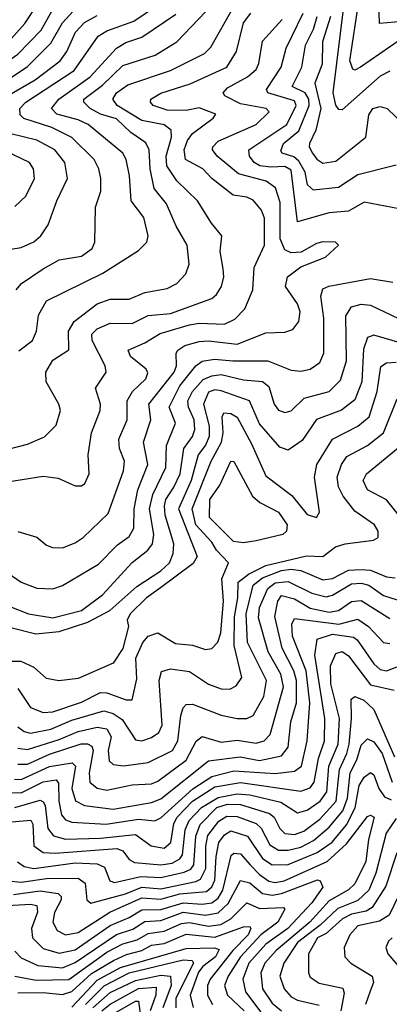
# Model space of a CAD drawing. Extents: x 1308313 to 1441400, y 959662 to 1036319.
# Tile 506 of 656: x 1392261 to 1393424, y 981966 to 985065. Entities that reach past the tile are written whole.
import ezdxf

# ---------------------------------------------------------------- set-up
doc = ezdxf.new("R2010")
doc.units = 0

msp = doc.modelspace()

# ---------------------------------------------------------------- linework, layer by layer
at = {"layer": '0CON10XD'}
for points in [[(1393465, 985059.4), (1393392.7, 985052.7), (1393388.6, 985195)], [(1392225, 983713.2), (1392285, 983728.4), (1392338.3, 983751.7), (1392375, 983788.6), (1392389.3, 983835), (1392384.1, 983855), (1392343.7, 983925), (1392342.9, 983955), (1392365, 983993.1), (1392415, 984025.8), (1392414.7, 984085), (1392432.6, 984115), (1392505, 984170.2), (1392545, 984184.8), (1392605, 984184.8), (1392655, 984206.1), (1392725, 984219), (1392755.5, 984234.5), (1392783.8, 984265), (1392793.8, 984295), (1392788, 984355), (1392752.9, 984415), (1392722.2, 984485), (1392684, 984534), (1392671, 984595), (1392668.1, 984655), (1392657.2, 984677.2), (1392610.2, 984710.2), (1392565, 984752.5), (1392515, 984767.9), (1392483, 984785), (1392462.1, 984805), (1392462.2, 984815), (1392520.8, 984859.2), (1392585, 984920.3), (1392687.1, 984953), (1392755.1, 984994.9), (1392915, 985163.4)], [(1390892.1, 984622.1), (1390935, 984624.1), (1391015, 984634.1), (1391095, 984636), (1391177.5, 984655), (1391212.4, 984685), (1391283.6, 984796.4), (1391315, 984815.8), (1391375, 984821.6), (1391395, 984830.2), (1391445, 984893.3), (1391465, 984893.3), (1391525, 984869.2), (1391595, 984862.4), (1391665, 984841.6), (1391815, 984823), (1391915, 984827), (1392025, 984860.4), (1392215.6, 984985), (1392277.2, 985052.8), (1392317.6, 985115)], [(1391986.4, 984496.4), (1392075, 984497.7), (1392105, 984503.6), (1392167.3, 984535), (1392180.9, 984555), (1392180.5, 984565), (1392097.5, 984615), (1391975, 984646), (1391933.1, 984693.1), (1391933.3, 984725), (1391949.2, 984750.8), (1391981.2, 984778.8), (1392065, 984816.6), (1392115, 984858.8), (1392255, 984956.1), (1392328.2, 985031.8), (1392371.8, 985108.2)], [(1392135, 983596.2), (1392335, 983628.4), (1392382.3, 983622.3), (1392435, 983598.1), (1392455, 983598.1), (1392465.6, 983605), (1392479.2, 983635), (1392475.9, 983695), (1392486.7, 983765), (1392514.1, 983835), (1392514.7, 983855), (1392499.5, 983905), (1392533.2, 983955), (1392529.4, 983975), (1392488.4, 984055), (1392487.6, 984075), (1392505, 984092.3), (1392545, 984109.6), (1392615, 984108.9), (1392665, 984133.6), (1392735, 984140.3), (1392865, 984187.8), (1392880.4, 984199.6), (1392895.3, 984225), (1392902.8, 984255), (1392900.6, 984280.6), (1392891.4, 984335), (1392896.9, 984385), (1392864.1, 984424.1), (1392820, 984495), (1392755, 984558.1), (1392724.1, 984605), (1392721.7, 984635), (1392738.1, 984695), (1392737.6, 984717.6), (1392715, 984733.7), (1392645, 984747.6), (1392567.6, 984795), (1392553.9, 984815), (1392565.2, 984835), (1392600.6, 984859.4), (1392735.6, 984904.4), (1392841.9, 984958.1), (1392861.8, 984978.2), (1392934.2, 985105.8)], [(1392249.3, 984215), (1392266.1, 984235), (1392335, 984281.1), (1392385, 984309.1), (1392455, 984320.2), (1392489.1, 984345), (1392496.7, 984365), (1392499.6, 984475), (1392515.8, 984525), (1392515.8, 984565), (1392509.7, 984595), (1392495.3, 984625), (1392425, 984694.4), (1392362.2, 984725), (1392273.3, 984753.3), (1392262.4, 984765), (1392261.1, 984785), (1392280.3, 984805), (1392432.1, 984905), (1392507.4, 985012.6), (1392535, 985029.5), (1392620.2, 985059.8), (1392697.7, 985112.3)], [(1393425, 984903.1), (1393395, 984886.9), (1393275, 984781.2), (1393265, 984782.5), (1393255.9, 984795.9), (1393246.8, 984835), (1393281.3, 985115)], [(1393455, 984999.3), (1393333.3, 984915), (1393315, 984905.8), (1393309, 984909), (1393299.4, 984935), (1393327.6, 985122.4)], [(1392151.4, 984828.6), (1392285, 984917.9), (1392358.8, 984991.2), (1392395.2, 985055), (1392428.7, 985091.3)], [(1392222.8, 984825), (1392309.6, 984875), (1392387.9, 984935), (1392409.4, 984965), (1392436.2, 985025), (1392464.5, 985055.5), (1392505, 985078.4)], [(1392225, 983322.8), (1392265.5, 983295), (1392315, 983275.3), (1392365, 983273.2), (1392395, 983284.2), (1392509, 983351), (1392568.2, 983411.8), (1392605, 983437.8), (1392620.2, 983465), (1392621, 983525), (1392633, 983585), (1392664.3, 983665), (1392650.2, 983735), (1392673.4, 983805), (1392667, 983855), (1392746.3, 983955), (1392754.4, 983975), (1392753, 984015), (1392757.9, 984025), (1392780.4, 984039.6), (1392825, 984051.9), (1392855, 984054.3), (1392945, 984043.6), (1393035, 984079.2), (1393095, 984080.9), (1393120.5, 984089.5), (1393139.1, 984115), (1393142.8, 984145), (1393135, 984170.9), (1393097.5, 984225), (1393103.8, 984255), (1393145, 984286.6), (1393223.1, 984316.9), (1393264, 984355), (1393254.3, 984364.3), (1393215, 984365.7), (1393195, 984360.9), (1393146.3, 984333.6), (1393115, 984330.9), (1393095, 984340.2), (1393080.2, 984375), (1393079.9, 984489.9), (1393065.6, 984535.6), (1393036.3, 984556.3), (1392949.5, 984579.5), (1392882.6, 984635), (1392867.9, 984655), (1392868.1, 984665), (1392885, 984682.4), (1393004.7, 984735), (1393045.5, 984775), (1393036, 984785), (1392955, 984800), (1392906.7, 984825), (1392901.5, 984835), (1392915, 984850.2), (1392977.8, 984885), (1393005, 984907.9), (1393013.4, 984926.6), (1393025, 984996.9), (1393086.3, 985065)], [(1392255, 983454.5), (1392315, 983436.7), (1392345, 983411.4), (1392363.8, 983403.8), (1392395, 983402.9), (1392435, 983418.4), (1392460.4, 983435), (1392538.9, 983511.1), (1392587.6, 983645), (1392590.4, 983675), (1392574.8, 983715), (1392573, 983745), (1392598.4, 983805), (1392599, 983865), (1392615.7, 983894.3), (1392658, 983935), (1392663.8, 983953.8), (1392658.5, 983965), (1392609.6, 984005), (1392602.1, 984025), (1392655, 984047.9), (1392702.5, 984077.5), (1392795.5, 984104.5), (1392825, 984109.3), (1392905, 984107), (1392937.4, 984122.6), (1392968.8, 984155), (1392994.6, 984214.6), (1392998.6, 984285), (1393031.5, 984355), (1393030.6, 984440.6), (1393021.6, 984465), (1392995, 984496.7), (1392975, 984506.3), (1392932.4, 984512.4), (1392865.8, 984565), (1392837.5, 984595), (1392782, 984625), (1392778.5, 984655), (1392788.4, 984685), (1392805, 984707), (1392869.1, 984755), (1392877.5, 984767.5), (1392825, 984787.1), (1392785, 984778.6), (1392725, 984779.6), (1392680.9, 984795), (1392672.7, 984805), (1392673.5, 984815), (1392705, 984833.5), (1392797.1, 984862.9), (1392912.8, 984915), (1392943, 984965), (1392965.1, 985054.9), (1392987.8, 985085)], [(1392257.8, 984022.2), (1392301, 984055), (1392313.4, 984085), (1392320.3, 984135), (1392345, 984180), (1392522.8, 984267.2), (1392635, 984338.5), (1392661.1, 984365), (1392664.6, 984385), (1392651.8, 984441.8), (1392611.3, 984495), (1392606.2, 984573.8), (1392596, 984625), (1392585.2, 984645), (1392475.9, 984735), (1392445, 984750), (1392377.9, 984767.9), (1392360.8, 984785), (1392383.7, 984815), (1392482.8, 984885), (1392564.9, 984975.1), (1392595, 984993.2), (1392645, 985009.3), (1392751.7, 985081.7)], [(1393455, 984469.6), (1393345, 984490.2), (1393295, 984462.5), (1393235, 984456.8), (1393135, 984428.2), (1393115, 984590.8), (1393095, 984602.5), (1393050.9, 984600.9), (1393016.4, 984605), (1392998.6, 984615), (1392983.5, 984635), (1392982, 984655), (1393100.8, 984735), (1393130.2, 984795), (1393125, 984809.1), (1393041.5, 984835), (1393037.1, 984845), (1393083.9, 984915), (1393099.7, 984975), (1393152.5, 985085)], [(1393445, 984607.1), (1393325, 984576.6), (1393263.6, 984536.4), (1393185, 984528), (1393166.2, 984545), (1393159.5, 984585), (1393139, 984619), (1393123.1, 984633.1), (1393086.8, 984645), (1393082, 984652), (1393090.5, 984675), (1393139.1, 984715), (1393171.6, 984795), (1393170.8, 984815), (1393158.9, 984835), (1393118, 984855), (1393149, 984915), (1393159.7, 984985), (1393185.2, 985034.8), (1393196.8, 985075)], [(1393238.9, 985075), (1393213.9, 984995), (1393212.5, 984925), (1393189.5, 984865), (1393208, 984785), (1393192.5, 984717.5), (1393172.5, 984675), (1393171.2, 984665), (1393182.2, 984645), (1393196.1, 984626.1), (1393215, 984613.6), (1393255, 984620), (1393350.3, 984695), (1393359.7, 984765), (1393371.5, 984785), (1393395, 984791.9), (1393417.5, 984785), (1393497.6, 984707.6)], [(1392193.3, 984336.7), (1392265, 984347.3), (1392305, 984365.4), (1392327.1, 984385), (1392350.8, 984419.1), (1392377.5, 984495), (1392411.4, 984565), (1392402.5, 984615), (1392370.8, 984655), (1392315, 984685.2), (1392185, 984717)], [(1392245, 984476.9), (1392280.3, 984509.7), (1392307, 984565), (1392304.3, 984595), (1392291.6, 984615), (1392192.3, 984662.3)], [(1392225, 983220), (1392288.6, 983195), (1392365, 983182.3), (1392455, 983205.9), (1392521.1, 983255), (1392615, 983356.1), (1392664.3, 983395), (1392678.3, 983415), (1392682.4, 983445), (1392668.8, 983525), (1392679.6, 983570.4), (1392720.1, 983655), (1392722.4, 983725), (1392751, 983795), (1392731.2, 983845), (1392765, 983912.4), (1392814.9, 983975.1), (1392835, 983990), (1392873.5, 983996.5), (1392931.5, 983991.5), (1393041.2, 983991.2), (1393115, 983961.4), (1393145, 983958.9), (1393175, 983965.3), (1393205, 983986.2), (1393217.8, 984015), (1393217.8, 984125), (1393208, 984195), (1393215, 984218), (1393233.5, 984226.5), (1393365, 984250.7), (1393435, 984239.1)], [(1392225, 983154.1), (1392311.8, 983131.8), (1392385, 983139.5), (1392475, 983168.6), (1392544.8, 983205), (1392629.3, 983280.7), (1392705, 983330), (1392731.9, 983355), (1392744, 983385), (1392745.8, 983415), (1392718, 983505), (1392716, 983535), (1392721, 983555), (1392746, 983594), (1392765.8, 983635), (1392777, 983715), (1392805, 983752.6), (1392812.3, 983775), (1392809.6, 983805), (1392791.9, 983845), (1392790.2, 983865), (1392804.2, 983895), (1392837.7, 983932.3), (1392865, 983944.1), (1392895, 983947.7), (1392965, 983931.3), (1393025, 983926.3), (1393045, 983910.4), (1393061.4, 983855), (1393075, 983835.4), (1393095, 983828.6), (1393115, 983833.3), (1393156.3, 983873.7), (1393235, 983894.8), (1393270, 983930), (1393289.1, 983990.9), (1393286.8, 984133.2), (1393305, 984161.2), (1393335, 984169.8), (1393365, 984166.1), (1393475, 984114.3)], [(1393465.7, 984045.7), (1393375, 984071.9), (1393355.2, 984064.8), (1393342.2, 984027.8), (1393337.6, 983925), (1393315, 983868.8), (1393273.8, 983836.2), (1393195, 983806.2), (1393149.2, 983740.8), (1393105, 983710.4), (1393079.6, 983719.6), (1393015, 983793), (1392983.7, 983865), (1392895, 983896.9), (1392875, 983899.4), (1392855, 983892.5), (1392838.6, 983855), (1392857, 983785), (1392856.9, 983753.1), (1392845, 983725.2), (1392822.4, 983695), (1392800.5, 983615), (1392760.7, 983525), (1392819.4, 983375), (1392807, 983353), (1392703.5, 983276.5), (1392659.8, 983245), (1392608.2, 983195), (1392599.2, 983175), (1392602.9, 983155), (1392585.3, 983085.3), (1392555, 983039.3), (1392445, 982991.9), (1392383.8, 982983.8), (1392345, 982991.2), (1392306, 983026), (1392265, 983044.6), (1392235, 983044.4)], [(1392255, 982959.5), (1392295, 982900.3), (1392334.8, 982884.8), (1392365, 982887), (1392455, 982916.8), (1392515, 982947.2), (1392535, 982946.7), (1392595.3, 982924.7), (1392615, 982924.6), (1392629.2, 982990.8), (1392626.1, 983055), (1392648.4, 983105), (1392665, 983124.2), (1392695, 983134.7), (1392751.3, 983101.3), (1392805, 983096.5), (1392845, 983082.4), (1392865, 983085.8), (1392884, 983106), (1392893.3, 983135), (1392902.4, 983235), (1392897.2, 983305), (1392918.1, 983355), (1392880, 983395), (1392865, 983420.4), (1392815.1, 983475), (1392803.6, 983525), (1392863.5, 983675), (1392896, 983735), (1392901.3, 983765), (1392897.6, 983815), (1392902.8, 983827.2), (1392925, 983825.8), (1392945, 983813.8), (1392990.4, 983730.4), (1393035, 983628.8), (1393117.2, 983567.2), (1393165, 983507.3), (1393195, 983498.1), (1393204.5, 983515), (1393188, 983625), (1393195.2, 983665), (1393244.9, 983745.1), (1393325, 983785.6), (1393360, 983815), (1393385.8, 983895), (1393396.6, 983973.4), (1393415, 983984.8), (1393445, 983986.5)], [(1392255, 982839.6), (1392275, 982824.8), (1392295, 982819.6), (1392358.3, 982831.7), (1392425, 982860.1), (1392525, 982889.5), (1392555, 982880.9), (1392582.8, 982862.8), (1392625, 982798.7), (1392645, 982795.3), (1392675.5, 982805.5), (1392698.6, 982821.4), (1392709, 982845), (1392699.2, 982985), (1392707, 983013), (1392735, 983022), (1392795, 983013), (1392855, 982973.5), (1392895, 982958.4), (1392922.2, 982957.7), (1392941.8, 982968.2), (1392959.2, 982995), (1392935.1, 983095), (1392936.2, 983185), (1392946.9, 983245), (1392948, 983295), (1392980.2, 983319.8), (1393035, 983347), (1393162.7, 983377.3), (1393214.5, 983375.5), (1393254.4, 983405.6), (1393285, 983415.2), (1393373.7, 983426.3), (1393389.1, 983435), (1393388.2, 983455), (1393376.7, 983475), (1393315, 983518.3), (1393278.3, 983565), (1393263.7, 983595), (1393259.6, 983625), (1393273.7, 983665), (1393289.9, 983690.1), (1393355.1, 983724.9), (1393405.8, 983764.2), (1393448.1, 983871.9)], [(1393469.5, 983485), (1393415, 983553.8), (1393355, 983585.3), (1393341.2, 983615), (1393352.5, 983635), (1393457.5, 983722.6)], [(1392965, 983418.3), (1392933, 983423), (1392858, 983498), (1392858.7, 983555), (1392890.3, 983599.7), (1392925, 983675.5), (1392935, 983674.3), (1392993.3, 983565), (1393016.8, 983545), (1393074.9, 983514.9), (1393102, 983475), (1393100.4, 983455), (1393088.4, 983445), (1393005, 983424.2), (1392965, 983418.3)], [(1392255, 982772.6), (1392285, 982768.3), (1392385, 982799), (1392445.1, 982825.1), (1392505, 982838), (1392535, 982832.6), (1392548.1, 982808.1), (1392539, 982765), (1392542.5, 982732.5), (1392555, 982720.8), (1392586.9, 982716.9), (1392665, 982727.1), (1392741.1, 982765), (1392758.1, 982795), (1392767.5, 982875), (1392775, 982898.9), (1392785, 982909.7), (1392805, 982910.2), (1392895, 982876), (1392945, 982865.2), (1392975, 982865.2), (1392995.4, 982874.6), (1393028.9, 982935), (1393037, 982985), (1392977.1, 983105), (1392973.5, 983195), (1392995.4, 983284.6), (1393025, 983308.6), (1393085, 983331.2), (1393115, 983335.6), (1393145, 983331.1), (1393215, 983302.4), (1393245, 983306.4), (1393295, 983331.9), (1393335, 983334.5), (1393365, 983332.1), (1393415, 983311.3), (1393441.8, 983308.2)], [(1392255, 982721.6), (1392285, 982721.6), (1392355, 982753.2), (1392454.4, 982785.6), (1392474.3, 982785.7), (1392488.1, 982778.1), (1392492, 982765), (1392479, 982695), (1392481.6, 982665), (1392505, 982646), (1392535, 982640.2), (1392615, 982656.3), (1392675, 982659.5), (1392695, 982668.4), (1392785, 982734.2), (1392816, 982794), (1392835, 982808.4), (1392895, 982790.9), (1392945, 982797.1), (1393005, 982788.2), (1393030, 982795), (1393048.5, 982815), (1393090.8, 982965), (1393082.7, 983005), (1393042.4, 983075), (1393012.4, 983182.4), (1393015.1, 983215), (1393041.5, 983275), (1393065, 983292.3), (1393105, 983297.1), (1393179.6, 983259.6), (1393225, 983248.8), (1393245, 983253.2), (1393305, 983289.4), (1393335, 983291.8), (1393359.7, 983285), (1393405, 983253), (1393448.7, 983238.7)], [(1392243.9, 982675), (1392265, 982674), (1392355, 982714.5), (1392425.6, 982725.6), (1392436.3, 982715), (1392424.7, 982644.7), (1392436.3, 982606.3), (1392465, 982591.2), (1392555, 982580.6), (1392675, 982601.6), (1392705, 982612.2), (1392855, 982732.1), (1392954.9, 982744.9), (1393015, 982732.9), (1393085, 982748.4), (1393105.2, 982775), (1393114.4, 982855), (1393132.1, 982915), (1393131.6, 982985), (1393123.4, 983015), (1393086.4, 983086.4), (1393063.5, 983186.5), (1393073.5, 983235), (1393085, 983252.2), (1393125, 983242.1), (1393175, 983212.7), (1393235, 983200.4), (1393264.3, 983205.7), (1393305, 983234), (1393335, 983236.7), (1393425, 983180)], [(1392225, 982632.9), (1392265, 982631.5), (1392335, 982665.9), (1392375, 982672.2), (1392382.4, 982662.4), (1392383.4, 982605), (1392392.4, 982562.4), (1392405, 982546.5), (1392425, 982539.5), (1392533.2, 982533.2), (1392635, 982549.1), (1392686.4, 982543.6), (1392705, 982553), (1392805.6, 982644.4), (1392865, 982683.4), (1392935, 982701.3), (1393065, 982692.1), (1393125, 982699.5), (1393147, 982715), (1393165.4, 982795), (1393173.3, 982915), (1393161.9, 983015), (1393119.5, 983125), (1393117.3, 983162.7), (1393125, 983180.3), (1393265, 983162.1), (1393325, 983178.3), (1393358.8, 983155), (1393405, 983105.2), (1393425, 983101.2)], [(1392245, 982585.6), (1392325, 982608.4), (1392335, 982603.6), (1392341.2, 982591.2), (1392349, 982519), (1392366.7, 982496.7), (1392405, 982485.8), (1392515, 982489.1), (1392625, 982500.1), (1392674.3, 982464.3), (1392715, 982457.8), (1392736, 982475), (1392745.9, 982535), (1392755.8, 982555), (1392805, 982604.9), (1392875, 982650.9), (1392955.5, 982664.5), (1393145, 982636.8), (1393175, 982647.3), (1393187.4, 982665), (1393200.5, 982739.5), (1393219.6, 982795), (1393220.7, 982865), (1393188.9, 983065), (1393196.7, 983115), (1393245, 983130.4), (1393311.5, 983121.5), (1393323, 983113), (1393375, 983037.1), (1393395, 983020), (1393415, 983015.9), (1393465, 983034.4)], [(1392235, 982540.2), (1392295.6, 982545.6), (1392302.6, 982532.6), (1392304.8, 982465), (1392334.2, 982444.1), (1392371.9, 982441.9), (1392566, 982456), (1392585, 982448.7), (1392605, 982421.8), (1392622.2, 982412.2), (1392705, 982404.5), (1392740.2, 982409.8), (1392765, 982423.5), (1392773.1, 982436.9), (1392781.7, 982515), (1392793.8, 982545), (1392832.5, 982585), (1392885, 982617.3), (1392945, 982628.4), (1392985, 982625.6), (1393082.7, 982602.7), (1393135, 982568.5), (1393165, 982576.5), (1393206.5, 982605), (1393227.6, 982635), (1393233.2, 982715), (1393262.4, 982785), (1393266.6, 982865), (1393254, 982916), (1393240, 982975), (1393238.5, 983031.5), (1393255, 983069.6), (1393275, 983076.8), (1393295, 983062.7), (1393365, 982971.3), (1393438.8, 982955)], [(1392254.1, 982414.1), (1392275, 982400), (1392305, 982393.4), (1392435, 982411.7), (1392505, 982408.5), (1392527.3, 982397.3), (1392544.7, 982355), (1392559.3, 982349.3), (1392642.2, 982367.8), (1392705, 982365.6), (1392778.3, 982381.7), (1392798.8, 982391.2), (1392808.5, 982405), (1392815.1, 982495), (1392828.4, 982531.6), (1392881.3, 982585), (1392915, 982596.4), (1392955, 982594.7), (1393047, 982567), (1393061.7, 982555), (1393078.9, 982518.9), (1393095, 982503.5), (1393125, 982500.4), (1393155, 982510.4), (1393205, 982548.3), (1393256.6, 982605), (1393267, 982705), (1393290.4, 982755), (1393297.2, 982785), (1393305.1, 982865), (1393304.1, 982925.9), (1393315, 982934.7), (1393343.6, 982923.6), (1393375, 982894.2), (1393440.6, 982745)], [(1392225, 982354.1), (1392265, 982350.7), (1392345, 982361.9), (1392445, 982363.2), (1392466.9, 982346.9), (1392471.8, 982295), (1392485, 982284.2), (1392593.6, 982313.6), (1392645, 982334.4), (1392705, 982329.9), (1392815, 982352), (1392829.9, 982360.1), (1392846.8, 982393.2), (1392846.1, 982463.9), (1392853, 982497), (1392887.8, 982542.2), (1392912, 982558), (1392945, 982556.6), (1393005.2, 982535), (1393020.8, 982520.8), (1393048.3, 982468.3), (1393075, 982451), (1393105, 982450.8), (1393145, 982461), (1393185, 982481.3), (1393235, 982523.8), (1393277.7, 982575), (1393292.1, 982615), (1393300.6, 982695), (1393321.4, 982735), (1393335, 982781.1), (1393355, 982801.7), (1393375, 982792.3), (1393401.1, 982755), (1393432.6, 982665)], [(1392241.3, 982311.3), (1392325, 982322.9), (1392381.8, 982315), (1392391.4, 982305), (1392391.7, 982295), (1392370.3, 982255), (1392364.8, 982224.8), (1392378.3, 982198.3), (1392405, 982184.5), (1392445, 982191.8), (1392544.4, 982255.6), (1392645, 982301), (1392705, 982296.9), (1392765, 982314.1), (1392848.5, 982321.5), (1392864.8, 982335.2), (1392875, 982356.7), (1392879.3, 982430.7), (1392887.2, 982475), (1392905, 982499), (1392925, 982512.4), (1392977.7, 982495), (1393024.9, 982424.9), (1393055, 982404.9), (1393105, 982405.6), (1393196.4, 982443.6), (1393244, 982476), (1393289.1, 982530.9), (1393315.9, 982584.1), (1393328.4, 982655), (1393345, 982680.6), (1393365, 982695.5), (1393375, 982688), (1393390.8, 982645), (1393408.5, 982618.5), (1393429.5, 982609.5)], [(1392205, 982275.8), (1392295, 982280.9), (1392315, 982276.8), (1392316.5, 982256.5), (1392297.6, 982205), (1392301, 982175), (1392335, 982141.5), (1392385, 982127.2), (1392435, 982137.8), (1392545.7, 982214.3), (1392605, 982238.9), (1392645, 982263.4), (1392705, 982264.6), (1392775, 982285.8), (1392835, 982281.6), (1392865, 982285.7), (1392885, 982300.4), (1392900.3, 982325), (1392926, 982434), (1392935, 982441.4), (1392955, 982439.8), (1392986.2, 982405), (1393015, 982374.4), (1393045, 982353.8), (1393065, 982349.6), (1393092.6, 982355), (1393228.3, 982415), (1393288.9, 982471.1), (1393355, 982556.7), (1393365, 982561.5), (1393375.9, 982555), (1393358.3, 982485), (1393350.3, 982415), (1393315, 982344.8), (1393295, 982325.9), (1393235, 982291.4), (1393174, 982225), (1393067.7, 982135), (1393032.2, 982095), (1393019.6, 982065), (1393025.2, 982015), (1393055, 981969.3), (1393084.3, 981945)], [(1393445, 982550.7), (1393413.8, 982505), (1393381, 982379), (1393359.1, 982325), (1393325, 982293), (1393262.1, 982267.9), (1393206.5, 982215), (1393135, 982160.2), (1393091.9, 982095), (1393079.6, 982055), (1393092.9, 982015), (1393115, 981990), (1393135, 981979.5), (1393202.8, 981962.8)], [(1393447.5, 982442.5), (1393412.5, 982337.5), (1393369.3, 982270.7), (1393350.9, 982259.1), (1393305, 982250.1), (1393276, 982235), (1393225, 982188.9), (1393197.3, 982175), (1393169.2, 982125), (1393169.5, 982065), (1393175, 982051.5), (1393202.9, 982032.9), (1393277.1, 982017.1), (1393281.5, 982001.5), (1393270.7, 981945)], [(1392245, 982133.7), (1392265, 982112), (1392318.2, 982088.2), (1392395, 982081.3), (1392435, 982097.3), (1392565, 982185.5), (1392617, 982203), (1392655, 982226.6), (1392705, 982229.8), (1392775, 982255.9), (1392845, 982246.1), (1392885, 982254.3), (1392917.1, 982282.9), (1392955, 982355.2), (1392985, 982348.6), (1393025, 982314.6), (1393055, 982309.2), (1393085, 982314.7), (1393198, 982358), (1393206, 982355), (1393214.8, 982335), (1393180.1, 982285), (1393104.9, 982205), (1393035.4, 982155), (1392981.9, 982095), (1392963, 982045), (1392971.6, 982005), (1393035, 981920.2)], [(1393452.4, 982307.6), (1393423.3, 982246.7), (1393392.5, 982227.5), (1393325, 982212.6), (1393299.2, 982185), (1393282.2, 982145), (1393283.3, 982115), (1393302.9, 982095), (1393370.3, 982055), (1393374.3, 982035), (1393363, 982007), (1393348.6, 981965)], [(1392245, 982054.9), (1392312.2, 982042.2), (1392415, 982044), (1392535, 982130), (1392585, 982156.7), (1392630.7, 982169.3), (1392665, 982188.4), (1392715, 982195.9), (1392769.4, 982220.6), (1392795, 982223.4), (1392855, 982211.5), (1392893.2, 982216.8), (1392924.8, 982235.2), (1392975, 982285.2), (1393015, 982267.5), (1393091.1, 982271.1), (1393094.6, 982265), (1393073.3, 982225), (1393020, 982185), (1392955.7, 982115), (1392916.9, 982055), (1392905.4, 982025), (1392914.5, 981995), (1392966.7, 981945)], [(1392255, 982001.7), (1392335, 982003.4), (1392395, 981997.2), (1392425, 982006.4), (1392487.1, 982062.9), (1392556.1, 982103.9), (1392597.1, 982122.9), (1392645, 982134.9), (1392675, 982151.8), (1392715, 982157.7), (1392785, 982187), (1392875, 982176.9), (1392965, 982209.4), (1392985, 982210.4), (1392988, 982205), (1392979.3, 982185), (1392931.3, 982135), (1392860.6, 982045), (1392851.8, 982025), (1392851.7, 981995), (1392867.6, 981965)], [(1393432.5, 982175), (1393420.9, 982165), (1393413.2, 982145), (1393418.7, 982125), (1393463.3, 982073.3)], [(1392425, 981957.1), (1392505, 982041.6), (1392578.3, 982081.7), (1392785, 982141.2), (1392873.7, 982143.7), (1392888.9, 982138.9), (1392876.9, 982115), (1392837.3, 982085), (1392823.3, 982066.7), (1392797.4, 981995), (1392806.1, 981956.1)], [(1392467.8, 981965), (1392526.2, 982023.8), (1392605.3, 982064.7), (1392775, 982106.2), (1392803.8, 982103.8), (1392807.6, 982095), (1392751.6, 981985), (1392751.6, 981955)], [(1392491.1, 981955), (1392545, 982003.1), (1392625, 982040.8), (1392705, 982057.6), (1392735.3, 982055), (1392737.5, 982025), (1392711.1, 981955)], [(1392519.5, 981945), (1392545, 981966.7), (1392634.3, 982015.7), (1392689.7, 982019.7), (1392688.7, 981995), (1392671.4, 981945)], [(1392560.7, 981939.3), (1392625, 981976.2), (1392635, 981975.8), (1392644.4, 981904.4)]]:
    msp.add_lwpolyline(points, dxfattribs=at)

doc.saveas('drawing.dxf')
